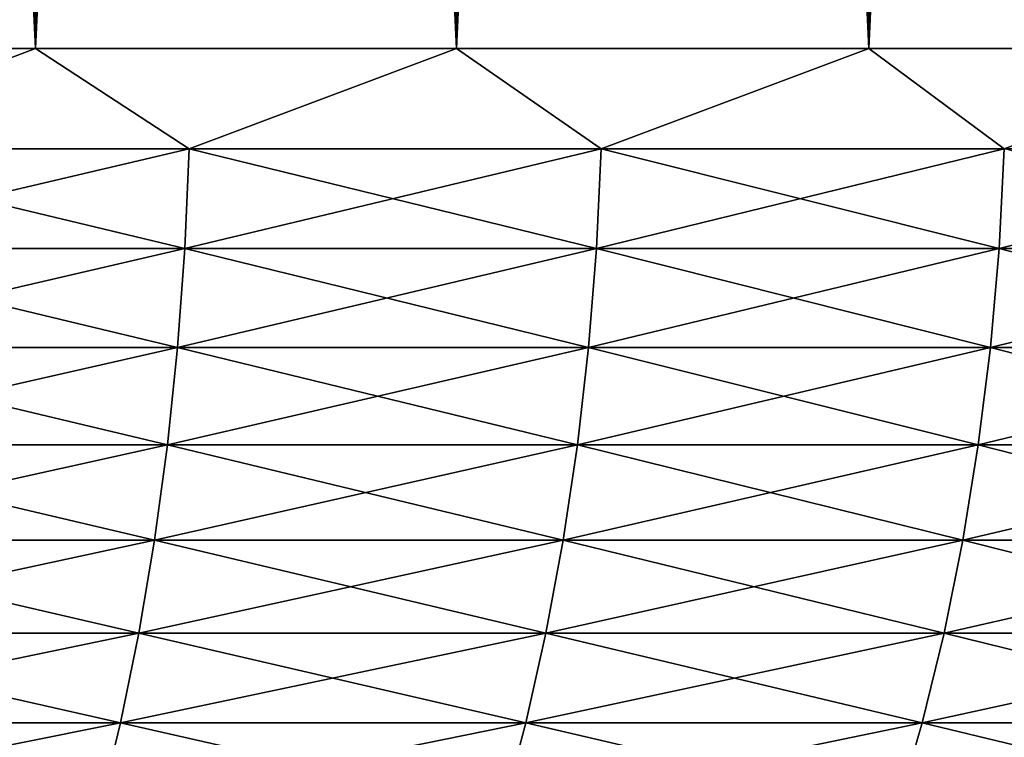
# Model space of a CAD drawing. Header units: millimetres. Extents: x -161 to 161, y -94 to 1149.
# Tile 357 of 656: x 4.306 to 5.357, y -92.835 to -92.069. Entities that reach past the tile are written whole.
import ezdxf

# ---------------------------------------------------------------- set-up
doc = ezdxf.new("R2010")
doc.units = ezdxf.units.MM
doc.header["$LTSCALE"] = 81.481481
for name, color, linetype in [('22', 7, 'CONTINUOUS'), ('23', 7, 'CONTINUOUS'), ('24', 7, 'CONTINUOUS'), ('25', 7, 'CONTINUOUS')]:
    doc.layers.add(name, color=color, linetype=linetype)

msp = doc.modelspace()

# ---------------------------------------------------------------- linework, layer by layer
at = {"layer": '22', "color": 7, "linetype": 'CONTINUOUS', "true_color": 0x323232}
for points in [[(4.3233, -82.6, 10.1148), (3.8651, -82.6, 10.2986), (4.3233, -92.1, 10.1148), (4.3233, -82.6, 10.1148)], [(4.3233, -92.1, 10.1148), (3.8651, -82.6, 10.2986), (3.8651, -92.1, 10.2986), (4.3233, -92.1, 10.1148)], [(4.7727, -82.6, 9.9107), (4.3233, -82.6, 10.1148), (4.7727, -92.1, 9.9107), (4.7727, -82.6, 9.9107)], [(4.7727, -92.1, 9.9107), (4.3233, -82.6, 10.1148), (4.3233, -92.1, 10.1148), (4.7727, -92.1, 9.9107)], [(5.2126, -82.6, 9.6866), (4.7727, -82.6, 9.9107), (5.2126, -92.1, 9.6866), (5.2126, -82.6, 9.6866)], [(5.2126, -92.1, 9.6866), (4.7727, -82.6, 9.9107), (4.7727, -92.1, 9.9107), (5.2126, -92.1, 9.6866)], [(5.6419, -82.6, 9.4429), (5.2126, -82.6, 9.6866), (5.6419, -92.1, 9.4429), (5.6419, -82.6, 9.4429)], [(5.6419, -92.1, 9.4429), (5.2126, -82.6, 9.6866), (5.2126, -92.1, 9.6866), (5.6419, -92.1, 9.4429)]]:
    msp.add_3dface(points, dxfattribs=at)
at = {"layer": '23', "color": 7, "linetype": 'CONTINUOUS', "true_color": 0x323232}
for points in [[(3.8651, -82.6, -10.2986), (4.3233, -82.6, -10.1148), (3.8651, -92.1, -10.2986), (3.8651, -82.6, -10.2986)], [(3.8651, -92.1, -10.2986), (4.3233, -82.6, -10.1148), (4.3233, -92.1, -10.1148), (3.8651, -92.1, -10.2986)], [(4.3233, -82.6, -10.1148), (4.7727, -82.6, -9.9107), (4.3233, -92.1, -10.1148), (4.3233, -82.6, -10.1148)], [(4.3233, -92.1, -10.1148), (4.7727, -82.6, -9.9107), (4.7727, -92.1, -9.9107), (4.3233, -92.1, -10.1148)], [(4.7727, -82.6, -9.9107), (5.2126, -82.6, -9.6866), (4.7727, -92.1, -9.9107), (4.7727, -82.6, -9.9107)], [(4.7727, -92.1, -9.9107), (5.2126, -82.6, -9.6866), (5.2126, -92.1, -9.6866), (4.7727, -92.1, -9.9107)], [(5.2126, -82.6, -9.6866), (5.6419, -82.6, -9.4429), (5.2126, -92.1, -9.6866), (5.2126, -82.6, -9.6866)], [(5.2126, -92.1, -9.6866), (5.6419, -82.6, -9.4429), (5.6419, -92.1, -9.4429), (5.2126, -92.1, -9.6866)]]:
    msp.add_3dface(points, dxfattribs=at)
at = {"layer": '24', "color": 7, "linetype": 'CONTINUOUS', "true_color": 0x323232}
for points in [[(4.3233, -92.1, 10.1148), (3.8651, -92.1, 10.2986), (4.0389, -92.207, 10.2276), (4.3233, -92.1, 10.1148)], [(4.4874, -92.207, 10.0389), (4.3233, -92.1, 10.1148), (4.0389, -92.207, 10.2276), (4.4874, -92.207, 10.0389)], [(4.7727, -92.1, 9.9107), (4.3233, -92.1, 10.1148), (4.4874, -92.207, 10.0389), (4.7727, -92.1, 9.9107)], [(4.927, -92.207, 9.8306), (4.7727, -92.1, 9.9107), (4.4874, -92.207, 10.0389), (4.927, -92.207, 9.8306)], [(5.2126, -92.1, 9.6866), (4.7727, -92.1, 9.9107), (4.927, -92.207, 9.8306), (5.2126, -92.1, 9.6866)], [(5.357, -92.207, 9.603), (5.2126, -92.1, 9.6866), (4.927, -92.207, 9.8306), (5.357, -92.207, 9.603)], [(5.6419, -92.1, 9.4429), (5.2126, -92.1, 9.6866), (5.357, -92.207, 9.603), (5.6419, -92.1, 9.4429)], [(4.4827, -92.3136, 10.0284), (4.0389, -92.207, 10.2276), (4.0347, -92.3136, 10.2169), (4.4827, -92.3136, 10.0284)], [(4.4874, -92.207, 10.0389), (4.0389, -92.207, 10.2276), (4.4827, -92.3136, 10.0284), (4.4874, -92.207, 10.0389)], [(4.9219, -92.3136, 9.8203), (4.4874, -92.207, 10.0389), (4.4827, -92.3136, 10.0284), (4.9219, -92.3136, 9.8203)], [(4.927, -92.207, 9.8306), (4.4874, -92.207, 10.0389), (4.9219, -92.3136, 9.8203), (4.927, -92.207, 9.8306)], [(5.3515, -92.3136, 9.593), (4.927, -92.207, 9.8306), (4.9219, -92.3136, 9.8203), (5.3515, -92.3136, 9.593)], [(5.357, -92.207, 9.603), (4.927, -92.207, 9.8306), (5.3515, -92.3136, 9.593), (5.357, -92.207, 9.603)], [(5.7705, -92.3136, 9.3469), (5.357, -92.207, 9.603), (5.3515, -92.3136, 9.593), (5.7705, -92.3136, 9.3469)], [(4.4749, -92.4191, 10.0111), (4.0347, -92.3136, 10.2169), (4.0277, -92.4191, 10.1992), (4.4749, -92.4191, 10.0111)], [(4.4827, -92.3136, 10.0284), (4.0347, -92.3136, 10.2169), (4.4749, -92.4191, 10.0111), (4.4827, -92.3136, 10.0284)], [(4.9134, -92.4191, 9.8033), (4.4827, -92.3136, 10.0284), (4.4749, -92.4191, 10.0111), (4.9134, -92.4191, 9.8033)], [(4.9219, -92.3136, 9.8203), (4.4827, -92.3136, 10.0284), (4.9134, -92.4191, 9.8033), (4.9219, -92.3136, 9.8203)], [(5.3422, -92.4191, 9.5764), (4.9219, -92.3136, 9.8203), (4.9134, -92.4191, 9.8033), (5.3422, -92.4191, 9.5764)], [(5.3515, -92.3136, 9.593), (4.9219, -92.3136, 9.8203), (5.3422, -92.4191, 9.5764), (5.3515, -92.3136, 9.593)], [(5.7605, -92.4191, 9.3307), (5.3515, -92.3136, 9.593), (5.3422, -92.4191, 9.5764), (5.7605, -92.4191, 9.3307)], [(5.7705, -92.3136, 9.3469), (5.3515, -92.3136, 9.593), (5.7605, -92.4191, 9.3307), (5.7705, -92.3136, 9.3469)], [(4.4641, -92.5229, 9.9868), (4.0277, -92.4191, 10.1992), (4.018, -92.5229, 10.1745), (4.4641, -92.5229, 9.9868)], [(4.4749, -92.4191, 10.0111), (4.0277, -92.4191, 10.1992), (4.4641, -92.5229, 9.9868), (4.4749, -92.4191, 10.0111)], [(4.9015, -92.5229, 9.7796), (4.4749, -92.4191, 10.0111), (4.4641, -92.5229, 9.9868), (4.9015, -92.5229, 9.7796)], [(4.9134, -92.4191, 9.8033), (4.4749, -92.4191, 10.0111), (4.9015, -92.5229, 9.7796), (4.9134, -92.4191, 9.8033)], [(5.3293, -92.5229, 9.5532), (4.9134, -92.4191, 9.8033), (4.9015, -92.5229, 9.7796), (5.3293, -92.5229, 9.5532)], [(5.3422, -92.4191, 9.5764), (4.9134, -92.4191, 9.8033), (5.3293, -92.5229, 9.5532), (5.3422, -92.4191, 9.5764)], [(5.7466, -92.5229, 9.3081), (5.3422, -92.4191, 9.5764), (5.3293, -92.5229, 9.5532), (5.7466, -92.5229, 9.3081)], [(5.7605, -92.4191, 9.3307), (5.3422, -92.4191, 9.5764), (5.7466, -92.5229, 9.3081), (5.7605, -92.4191, 9.3307)], [(4.4503, -92.6246, 9.9559), (4.018, -92.5229, 10.1745), (4.0055, -92.6246, 10.143), (4.4503, -92.6246, 9.9559)], [(4.4641, -92.5229, 9.9868), (4.018, -92.5229, 10.1745), (4.4503, -92.6246, 9.9559), (4.4641, -92.5229, 9.9868)], [(4.8863, -92.6246, 9.7493), (4.4641, -92.5229, 9.9868), (4.4503, -92.6246, 9.9559), (4.8863, -92.6246, 9.7493)], [(4.9015, -92.5229, 9.7796), (4.4641, -92.5229, 9.9868), (4.8863, -92.6246, 9.7493), (4.9015, -92.5229, 9.7796)], [(5.3128, -92.6246, 9.5236), (4.9015, -92.5229, 9.7796), (4.8863, -92.6246, 9.7493), (5.3128, -92.6246, 9.5236)], [(5.3293, -92.5229, 9.5532), (4.9015, -92.5229, 9.7796), (5.3128, -92.6246, 9.5236), (5.3293, -92.5229, 9.5532)], [(5.7288, -92.6246, 9.2793), (5.3293, -92.5229, 9.5532), (5.3128, -92.6246, 9.5236), (5.7288, -92.6246, 9.2793)], [(5.7466, -92.5229, 9.3081), (5.3293, -92.5229, 9.5532), (5.7288, -92.6246, 9.2793), (5.7466, -92.5229, 9.3081)], [(4.4335, -92.7236, 9.9184), (4.0055, -92.6246, 10.143), (3.9904, -92.7236, 10.1048), (4.4335, -92.7236, 9.9184)], [(4.4503, -92.6246, 9.9559), (4.0055, -92.6246, 10.143), (4.4335, -92.7236, 9.9184), (4.4503, -92.6246, 9.9559)], [(4.8679, -92.7236, 9.7126), (4.4503, -92.6246, 9.9559), (4.4335, -92.7236, 9.9184), (4.8679, -92.7236, 9.7126)], [(4.8863, -92.6246, 9.7493), (4.4503, -92.6246, 9.9559), (4.8679, -92.7236, 9.7126), (4.8863, -92.6246, 9.7493)], [(5.2928, -92.7236, 9.4878), (4.8863, -92.6246, 9.7493), (4.8679, -92.7236, 9.7126), (5.2928, -92.7236, 9.4878)], [(5.3128, -92.6246, 9.5236), (4.8863, -92.6246, 9.7493), (5.2928, -92.7236, 9.4878), (5.3128, -92.6246, 9.5236)], [(5.7073, -92.7236, 9.2444), (5.3128, -92.6246, 9.5236), (5.2928, -92.7236, 9.4878), (5.7073, -92.7236, 9.2444)], [(5.7288, -92.6246, 9.2793), (5.3128, -92.6246, 9.5236), (5.7073, -92.7236, 9.2444), (5.7288, -92.6246, 9.2793)], [(4.4139, -92.8194, 9.8746), (3.9904, -92.7236, 10.1048), (3.9728, -92.8194, 10.0602), (4.4139, -92.8194, 9.8746)], [(4.4335, -92.7236, 9.9184), (3.9904, -92.7236, 10.1048), (4.4139, -92.8194, 9.8746), (4.4335, -92.7236, 9.9184)], [(4.8464, -92.8194, 9.6697), (4.4335, -92.7236, 9.9184), (4.4139, -92.8194, 9.8746), (4.8464, -92.8194, 9.6697)], [(4.8679, -92.7236, 9.7126), (4.4335, -92.7236, 9.9184), (4.8464, -92.8194, 9.6697), (4.8679, -92.7236, 9.7126)], [(5.2694, -92.8194, 9.4459), (4.8679, -92.7236, 9.7126), (4.8464, -92.8194, 9.6697), (5.2694, -92.8194, 9.4459)], [(5.2928, -92.7236, 9.4878), (4.8679, -92.7236, 9.7126), (5.2694, -92.8194, 9.4459), (5.2928, -92.7236, 9.4878)], [(5.682, -92.8194, 9.2035), (5.2928, -92.7236, 9.4878), (5.2694, -92.8194, 9.4459), (5.682, -92.8194, 9.2035)], [(5.7073, -92.7236, 9.2444), (5.2928, -92.7236, 9.4878), (5.682, -92.8194, 9.2035), (5.7073, -92.7236, 9.2444)], [(4.3916, -92.9116, 9.8246), (3.9728, -92.8194, 10.0602), (3.9527, -92.9116, 10.0093), (4.3916, -92.9116, 9.8246)], [(4.4139, -92.8194, 9.8746), (3.9728, -92.8194, 10.0602), (4.3916, -92.9116, 9.8246), (4.4139, -92.8194, 9.8746)], [(4.8219, -92.9116, 9.6208), (4.4139, -92.8194, 9.8746), (4.3916, -92.9116, 9.8246), (4.8219, -92.9116, 9.6208)], [(4.8464, -92.8194, 9.6697), (4.4139, -92.8194, 9.8746), (4.8219, -92.9116, 9.6208), (4.8464, -92.8194, 9.6697)], [(5.2427, -92.9116, 9.3981), (4.8464, -92.8194, 9.6697), (4.8219, -92.9116, 9.6208), (5.2427, -92.9116, 9.3981)], [(5.2694, -92.8194, 9.4459), (4.8464, -92.8194, 9.6697), (5.2427, -92.9116, 9.3981), (5.2694, -92.8194, 9.4459)], [(5.6533, -92.9116, 9.157), (5.2694, -92.8194, 9.4459), (5.2427, -92.9116, 9.3981), (5.6533, -92.9116, 9.157)], [(5.682, -92.8194, 9.2035), (5.2694, -92.8194, 9.4459), (5.6533, -92.9116, 9.157), (5.682, -92.8194, 9.2035)]]:
    msp.add_3dface(points, dxfattribs=at)
at = {"layer": '25', "color": 7, "linetype": 'CONTINUOUS', "true_color": 0x323232}
for points in [[(3.8651, -92.1, -10.2986), (4.3233, -92.1, -10.1148), (4.0389, -92.207, -10.2276), (3.8651, -92.1, -10.2986)], [(4.0389, -92.207, -10.2276), (4.3233, -92.1, -10.1148), (4.4874, -92.207, -10.0389), (4.0389, -92.207, -10.2276)], [(4.3233, -92.1, -10.1148), (4.7727, -92.1, -9.9107), (4.4874, -92.207, -10.0389), (4.3233, -92.1, -10.1148)], [(4.4874, -92.207, -10.0389), (4.7727, -92.1, -9.9107), (4.927, -92.207, -9.8306), (4.4874, -92.207, -10.0389)], [(4.7727, -92.1, -9.9107), (5.2126, -92.1, -9.6866), (4.927, -92.207, -9.8306), (4.7727, -92.1, -9.9107)], [(4.927, -92.207, -9.8306), (5.2126, -92.1, -9.6866), (5.357, -92.207, -9.603), (4.927, -92.207, -9.8306)], [(5.2126, -92.1, -9.6866), (5.6419, -92.1, -9.4429), (5.357, -92.207, -9.603), (5.2126, -92.1, -9.6866)], [(5.357, -92.207, -9.603), (5.6419, -92.1, -9.4429), (5.7766, -92.207, -9.3567), (5.357, -92.207, -9.603)], [(4.0389, -92.207, -10.2276), (4.4874, -92.207, -10.0389), (4.0347, -92.3136, -10.2169), (4.0389, -92.207, -10.2276)], [(4.0347, -92.3136, -10.2169), (4.4874, -92.207, -10.0389), (4.4827, -92.3136, -10.0284), (4.0347, -92.3136, -10.2169)], [(4.4874, -92.207, -10.0389), (4.927, -92.207, -9.8306), (4.4827, -92.3136, -10.0284), (4.4874, -92.207, -10.0389)], [(4.4827, -92.3136, -10.0284), (4.927, -92.207, -9.8306), (4.9219, -92.3136, -9.8203), (4.4827, -92.3136, -10.0284)], [(4.927, -92.207, -9.8306), (5.357, -92.207, -9.603), (4.9219, -92.3136, -9.8203), (4.927, -92.207, -9.8306)], [(4.9219, -92.3136, -9.8203), (5.357, -92.207, -9.603), (5.3515, -92.3136, -9.593), (4.9219, -92.3136, -9.8203)], [(5.357, -92.207, -9.603), (5.7766, -92.207, -9.3567), (5.3515, -92.3136, -9.593), (5.357, -92.207, -9.603)], [(5.3515, -92.3136, -9.593), (5.7766, -92.207, -9.3567), (5.7705, -92.3136, -9.3469), (5.3515, -92.3136, -9.593)], [(4.0347, -92.3136, -10.2169), (4.4827, -92.3136, -10.0284), (4.0277, -92.4191, -10.1992), (4.0347, -92.3136, -10.2169)], [(4.0277, -92.4191, -10.1992), (4.4827, -92.3136, -10.0284), (4.4749, -92.4191, -10.0111), (4.0277, -92.4191, -10.1992)], [(4.4827, -92.3136, -10.0284), (4.9219, -92.3136, -9.8203), (4.4749, -92.4191, -10.0111), (4.4827, -92.3136, -10.0284)], [(4.4749, -92.4191, -10.0111), (4.9219, -92.3136, -9.8203), (4.9134, -92.4191, -9.8033), (4.4749, -92.4191, -10.0111)], [(4.9219, -92.3136, -9.8203), (5.3515, -92.3136, -9.593), (4.9134, -92.4191, -9.8033), (4.9219, -92.3136, -9.8203)], [(4.9134, -92.4191, -9.8033), (5.3515, -92.3136, -9.593), (5.3422, -92.4191, -9.5764), (4.9134, -92.4191, -9.8033)], [(5.3515, -92.3136, -9.593), (5.7705, -92.3136, -9.3469), (5.3422, -92.4191, -9.5764), (5.3515, -92.3136, -9.593)], [(5.3422, -92.4191, -9.5764), (5.7705, -92.3136, -9.3469), (5.7605, -92.4191, -9.3307), (5.3422, -92.4191, -9.5764)], [(4.0277, -92.4191, -10.1992), (4.4749, -92.4191, -10.0111), (4.018, -92.5229, -10.1745), (4.0277, -92.4191, -10.1992)], [(4.018, -92.5229, -10.1745), (4.4749, -92.4191, -10.0111), (4.4641, -92.5229, -9.9868), (4.018, -92.5229, -10.1745)], [(4.4749, -92.4191, -10.0111), (4.9134, -92.4191, -9.8033), (4.4641, -92.5229, -9.9868), (4.4749, -92.4191, -10.0111)], [(4.4641, -92.5229, -9.9868), (4.9134, -92.4191, -9.8033), (4.9015, -92.5229, -9.7796), (4.4641, -92.5229, -9.9868)], [(4.9134, -92.4191, -9.8033), (5.3422, -92.4191, -9.5764), (4.9015, -92.5229, -9.7796), (4.9134, -92.4191, -9.8033)], [(4.9015, -92.5229, -9.7796), (5.3422, -92.4191, -9.5764), (5.3293, -92.5229, -9.5532), (4.9015, -92.5229, -9.7796)], [(5.3422, -92.4191, -9.5764), (5.7605, -92.4191, -9.3307), (5.3293, -92.5229, -9.5532), (5.3422, -92.4191, -9.5764)], [(5.3293, -92.5229, -9.5532), (5.7605, -92.4191, -9.3307), (5.7466, -92.5229, -9.3081), (5.3293, -92.5229, -9.5532)], [(4.018, -92.5229, -10.1745), (4.4641, -92.5229, -9.9868), (4.0055, -92.6246, -10.143), (4.018, -92.5229, -10.1745)], [(4.0055, -92.6246, -10.143), (4.4641, -92.5229, -9.9868), (4.4503, -92.6246, -9.9559), (4.0055, -92.6246, -10.143)], [(4.4641, -92.5229, -9.9868), (4.9015, -92.5229, -9.7796), (4.4503, -92.6246, -9.9559), (4.4641, -92.5229, -9.9868)], [(4.4503, -92.6246, -9.9559), (4.9015, -92.5229, -9.7796), (4.8863, -92.6246, -9.7493), (4.4503, -92.6246, -9.9559)], [(4.9015, -92.5229, -9.7796), (5.3293, -92.5229, -9.5532), (4.8863, -92.6246, -9.7493), (4.9015, -92.5229, -9.7796)], [(4.8863, -92.6246, -9.7493), (5.3293, -92.5229, -9.5532), (5.3128, -92.6246, -9.5236), (4.8863, -92.6246, -9.7493)], [(5.3293, -92.5229, -9.5532), (5.7466, -92.5229, -9.3081), (5.3128, -92.6246, -9.5236), (5.3293, -92.5229, -9.5532)], [(5.3128, -92.6246, -9.5236), (5.7466, -92.5229, -9.3081), (5.7288, -92.6246, -9.2793), (5.3128, -92.6246, -9.5236)], [(4.0055, -92.6246, -10.143), (4.4503, -92.6246, -9.9559), (3.9904, -92.7236, -10.1048), (4.0055, -92.6246, -10.143)], [(3.9904, -92.7236, -10.1048), (4.4503, -92.6246, -9.9559), (4.4335, -92.7236, -9.9184), (3.9904, -92.7236, -10.1048)], [(4.4503, -92.6246, -9.9559), (4.8863, -92.6246, -9.7493), (4.4335, -92.7236, -9.9184), (4.4503, -92.6246, -9.9559)], [(4.4335, -92.7236, -9.9184), (4.8863, -92.6246, -9.7493), (4.8679, -92.7236, -9.7126), (4.4335, -92.7236, -9.9184)], [(4.8863, -92.6246, -9.7493), (5.3128, -92.6246, -9.5236), (4.8679, -92.7236, -9.7126), (4.8863, -92.6246, -9.7493)], [(4.8679, -92.7236, -9.7126), (5.3128, -92.6246, -9.5236), (5.2928, -92.7236, -9.4878), (4.8679, -92.7236, -9.7126)], [(5.3128, -92.6246, -9.5236), (5.7288, -92.6246, -9.2793), (5.2928, -92.7236, -9.4878), (5.3128, -92.6246, -9.5236)], [(5.2928, -92.7236, -9.4878), (5.7288, -92.6246, -9.2793), (5.7073, -92.7236, -9.2444), (5.2928, -92.7236, -9.4878)], [(3.9904, -92.7236, -10.1048), (4.4335, -92.7236, -9.9184), (3.9728, -92.8194, -10.0602), (3.9904, -92.7236, -10.1048)], [(3.9728, -92.8194, -10.0602), (4.4335, -92.7236, -9.9184), (4.4139, -92.8194, -9.8746), (3.9728, -92.8194, -10.0602)], [(4.4335, -92.7236, -9.9184), (4.8679, -92.7236, -9.7126), (4.4139, -92.8194, -9.8746), (4.4335, -92.7236, -9.9184)], [(4.4139, -92.8194, -9.8746), (4.8679, -92.7236, -9.7126), (4.8464, -92.8194, -9.6697), (4.4139, -92.8194, -9.8746)], [(4.8679, -92.7236, -9.7126), (5.2928, -92.7236, -9.4878), (4.8464, -92.8194, -9.6697), (4.8679, -92.7236, -9.7126)], [(4.8464, -92.8194, -9.6697), (5.2928, -92.7236, -9.4878), (5.2694, -92.8194, -9.4459), (4.8464, -92.8194, -9.6697)], [(5.2928, -92.7236, -9.4878), (5.7073, -92.7236, -9.2444), (5.2694, -92.8194, -9.4459), (5.2928, -92.7236, -9.4878)], [(5.2694, -92.8194, -9.4459), (5.7073, -92.7236, -9.2444), (5.682, -92.8194, -9.2035), (5.2694, -92.8194, -9.4459)], [(3.9728, -92.8194, -10.0602), (4.4139, -92.8194, -9.8746), (3.9527, -92.9116, -10.0093), (3.9728, -92.8194, -10.0602)], [(3.9527, -92.9116, -10.0093), (4.4139, -92.8194, -9.8746), (4.3916, -92.9116, -9.8246), (3.9527, -92.9116, -10.0093)], [(4.4139, -92.8194, -9.8746), (4.8464, -92.8194, -9.6697), (4.3916, -92.9116, -9.8246), (4.4139, -92.8194, -9.8746)], [(4.3916, -92.9116, -9.8246), (4.8464, -92.8194, -9.6697), (4.8219, -92.9116, -9.6208), (4.3916, -92.9116, -9.8246)], [(4.8464, -92.8194, -9.6697), (5.2694, -92.8194, -9.4459), (4.8219, -92.9116, -9.6208), (4.8464, -92.8194, -9.6697)], [(4.8219, -92.9116, -9.6208), (5.2694, -92.8194, -9.4459), (5.2427, -92.9116, -9.3981), (4.8219, -92.9116, -9.6208)], [(5.2694, -92.8194, -9.4459), (5.682, -92.8194, -9.2035), (5.2427, -92.9116, -9.3981), (5.2694, -92.8194, -9.4459)], [(5.2427, -92.9116, -9.3981), (5.682, -92.8194, -9.2035), (5.6533, -92.9116, -9.157), (5.2427, -92.9116, -9.3981)]]:
    msp.add_3dface(points, dxfattribs=at)

doc.saveas('drawing.dxf')
